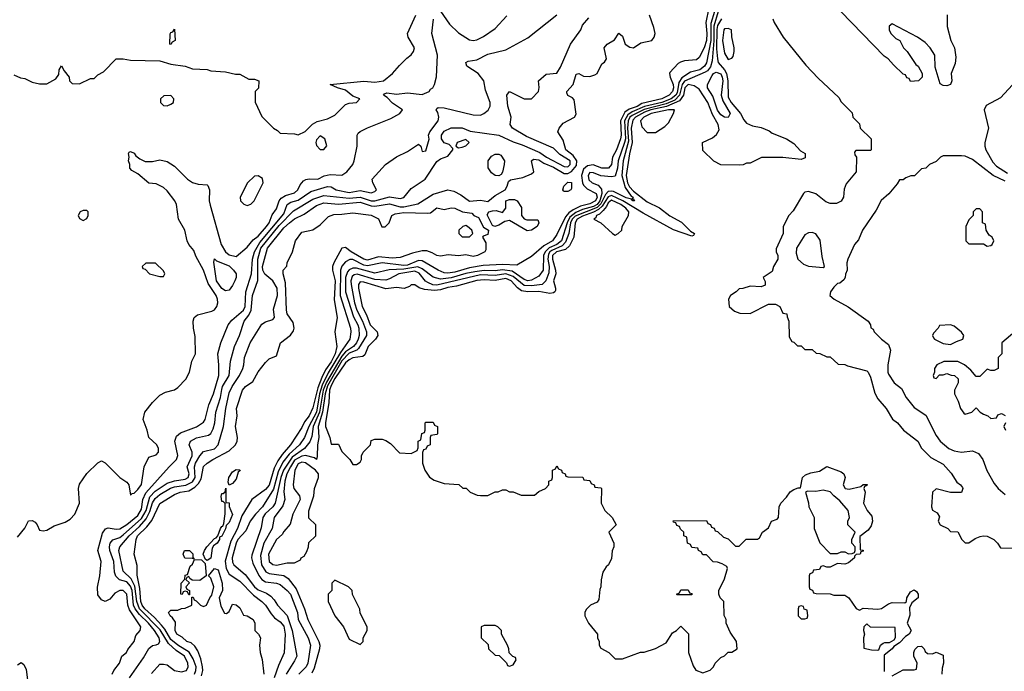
# Model space of a CAD drawing. Header units: inches. Extents: x 2380053 to 2584298, y 380219 to 546618.
# Tile 593 of 656: x 2512501 to 2517905, y 481246 to 484825. Entities that reach past the tile are written whole.
import ezdxf

# ---------------------------------------------------------------- set-up
doc = ezdxf.new("R2010")
doc.units = ezdxf.units.IN
doc.header["$MEASUREMENT"] = 0
doc.layers.add('C5418', color=7, linetype='Continuous')

msp = doc.modelspace()

# ---------------------------------------------------------------- linework, layer by layer
at = {"layer": 'C5418', "color": 2}
for points, elevation in [([(2513008.7, 481230), (2513018, 481250), (2513048.9, 481291.1), (2513062, 481330), (2513088, 481350), (2513094.6, 481365.4), (2513128.7, 481410), (2513138, 481442), (2513162.7, 481470), (2513167, 481490), (2513104.1, 481584.1), (2513094.5, 481610), (2513089.5, 481669.5), (2513070, 481689.3), (2513050, 481689.2), (2513024, 481676), (2512996.9, 481643.1), (2512970, 481628.7), (2512950, 481638), (2512930, 481666), (2512928.9, 481708.9), (2512942, 481770), (2512948.7, 481850), (2512929.3, 481910), (2512955.9, 482004.1), (2512972, 482028), (2512986, 482034), (2513030, 482027.4), (2513050, 482028.9), (2513090, 482052.9), (2513150, 482102), (2513170, 482136.3), (2513177.7, 482190), (2513194.3, 482225.7), (2513320.9, 482370), (2513362.7, 482410), (2513369.3, 482430.7), (2513352.6, 482510), (2513361.8, 482538.2), (2513384.2, 482555.8), (2513471, 482589), (2513510, 482614.8), (2513518.4, 482630), (2513539.6, 482710), (2513564.2, 482770), (2513594.3, 482870), (2513595.1, 482930), (2513589.4, 482990), (2513606, 483050), (2513646, 483150), (2513665.4, 483174.6), (2513730, 483228.8), (2513738.8, 483250), (2513742.3, 483330), (2513774, 483430), (2513779.8, 483510), (2513790.5, 483550), (2513818.5, 483601.5), (2513950, 483759.5), (2513969.8, 483810.2), (2513990, 483822), (2514030, 483833.6), (2514099, 483881), (2514190, 483908.9), (2514210, 483906.7), (2514238.8, 483890), (2514310, 483876.5), (2514370, 483887.7), (2514430, 483874.8), (2514450, 483881), (2514459, 483890), (2514439, 483930), (2514435.3, 483950), (2514508.7, 484030), (2514570, 484071.3), (2514630, 484101), (2514690, 484142), (2514702, 484130), (2514710, 484102), (2514730, 484104.7), (2514748.4, 484168.4), (2514744, 484190), (2514751.8, 484210), (2514798, 484270), (2514802, 484290), (2514796.1, 484316.1), (2514787, 484330), (2514790, 484338), (2514797.2, 484342.8), (2514830, 484341.1), (2514990, 484302.4), (2515030, 484300.7), (2515048.7, 484310), (2515072.1, 484327.9), (2515084, 484350), (2515082.7, 484370), (2515057.5, 484437.5), (2515049.3, 484490), (2515017.2, 484530), (2514955.3, 484570), (2514949.3, 484590.7), (2514962.7, 484597.3), (2515010, 484604.9), (2515070, 484634.9), (2515170, 484658.8), (2515290, 484724.7), (2515450, 484851)], 26), ([(2516283, 484890), (2516266.4, 484810), (2516272.3, 484750), (2516270.2, 484710.2), (2516257.4, 484670), (2516230, 484617.2), (2516214.9, 484605.1), (2516150, 484599.6), (2516128.1, 484591.9), (2516115.2, 484584.8), (2516070, 484535.3), (2516066.8, 484530), (2516070.8, 484510), (2516088.2, 484470), (2516090.1, 484450), (2516083.7, 484430), (2516066, 484410), (2516024.9, 484390), (2515915.5, 484364.5), (2515890, 484348.9), (2515845.5, 484334.5), (2515822.3, 484317.7), (2515798.8, 484270), (2515802.3, 484190), (2515799.3, 484170), (2515777.2, 484110), (2515755.3, 484070), (2515748.4, 484030), (2515733.4, 484010), (2515695.3, 484010), (2515648.7, 484028.7), (2515618.1, 484021.9), (2515596.3, 484003.7), (2515584.6, 483970), (2515589.4, 483929.4), (2515595.9, 483915.9), (2515615.8, 483895.8), (2515664.4, 483870), (2515671.3, 483850), (2515661.8, 483830), (2515630, 483813.8), (2515579.7, 483800.3), (2515538.5, 483781.5), (2515515.6, 483764.4), (2515496.9, 483743.1), (2515450, 483644.5), (2515424.9, 483610), (2515377.3, 483582.7), (2515310, 483524), (2515230, 483476.2), (2515150, 483481.1), (2515045.4, 483474.6), (2514970, 483462.4), (2514890, 483438.5), (2514850, 483433.3), (2514830, 483435.6), (2514797, 483450), (2514710, 483500.4), (2514690, 483502.2), (2514630, 483477.4), (2514610, 483474.4), (2514490, 483488.9), (2514410, 483473.3), (2514390, 483477.3), (2514330, 483507.6), (2514312.8, 483507.3), (2514290, 483495.6), (2514270, 483472), (2514261.8, 483450), (2514260.9, 483310), (2514317, 483130), (2514319.5, 483110), (2514313.4, 483070), (2514262.6, 482997.4), (2514195.1, 482884.9), (2514161.8, 482818.2), (2514147.4, 482770), (2514130.1, 482669.9), (2514088.6, 482591.4), (2514065.2, 482530), (2514037.6, 482490), (2513980.4, 482439.6), (2513945.9, 482394.1), (2513918.9, 482341.1), (2513893.8, 482246.2), (2513833.1, 482150), (2513796, 482110), (2513766.7, 482070), (2513741.5, 482018.5), (2513699, 481970), (2513688.4, 481950), (2513668, 481870), (2513670, 481844.7), (2513676.3, 481830), (2513738.6, 481778.6), (2513790, 481710.4), (2513810, 481693.7), (2513854.9, 481674.9), (2513879.3, 481659.3), (2513898.7, 481638.7), (2513916, 481610), (2513970, 481553.4), (2513997.3, 481470), (2514021.6, 481330), (2514010, 481304), (2513963, 481230)], 18), ([(2516314.1, 484870), (2516294.9, 484805.1), (2516294.7, 484710), (2516270, 484588.2), (2516259.3, 484570), (2516233.8, 484550), (2516183, 484537), (2516134.4, 484505.6), (2516119.1, 484480.9), (2516110, 484423.5), (2516102, 484410), (2516077.1, 484390), (2516025.7, 484370), (2515930, 484348.1), (2515861.7, 484318.3), (2515838.3, 484301.7), (2515820.8, 484270), (2515825.1, 484170), (2515821.2, 484150), (2515786.3, 484050), (2515782.7, 484010), (2515770, 483966.6), (2515750, 483961.3), (2515690, 483966.9), (2515650, 483984.7), (2515630, 483985.1), (2515620.3, 483970), (2515625, 483945), (2515643, 483930), (2515675.4, 483915.4), (2515695.1, 483895.1), (2515696.8, 483870), (2515684.3, 483830), (2515669.8, 483809.8), (2515650, 483799.1), (2515590, 483782.4), (2515553.3, 483766.7), (2515520.3, 483739.7), (2515505, 483710), (2515473.8, 483610), (2515448.9, 483590), (2515407.7, 483572.3), (2515384.2, 483550), (2515376.8, 483530), (2515374.2, 483450), (2515350, 483416.9), (2515310, 483394), (2515290, 483391), (2515270, 483397.8), (2515204, 483444), (2515150, 483451.9), (2515110, 483444.9), (2515050, 483447.2), (2514999.1, 483440.9), (2514950, 483431.1), (2514870, 483406.5), (2514810, 483400.7), (2514770, 483411.2), (2514710, 483456.5), (2514687.1, 483467.2), (2514610, 483455.6), (2514529.3, 483450.7), (2514450, 483433.5), (2514350, 483459.8), (2514330, 483460.8), (2514310, 483450.9), (2514300.4, 483439.6), (2514288.8, 483410), (2514290.2, 483330.2), (2514333.9, 483193.9), (2514357.5, 483150), (2514362.9, 483130), (2514364.5, 483090), (2514359.7, 483070), (2514350, 483049.8), (2514332.4, 483030), (2514290, 483001.7), (2514270, 482977.2), (2514185, 482835), (2514165.9, 482790), (2514146.4, 482670), (2514112.6, 482590), (2514104, 482536), (2514093.8, 482506.1), (2514064.9, 482470), (2513996.9, 482423.1), (2513948.8, 482350), (2513933.8, 482310), (2513903.6, 482170), (2513890.1, 482149.9), (2513848.2, 482111.8), (2513835.3, 482090), (2513825.7, 482034.3), (2513775.4, 481884.6), (2513773.1, 481870), (2513779.9, 481839.9), (2513812.8, 481772.8), (2513830.2, 481750.2), (2513850, 481738.3), (2513910, 481730.3), (2513930, 481723.1), (2513970, 481690.4), (2513986.7, 481670), (2514026.3, 481570), (2514030.3, 481530), (2514084.2, 481430), (2514097.4, 481390), (2514082.3, 481290), (2514074.3, 481270), (2514033.1, 481230)], 22), ([(2516334.1, 484870), (2516311, 484790), (2516311.2, 484708.8), (2516300.8, 484599.2), (2516293.2, 484566.8), (2516275.6, 484544.4), (2516263, 484537), (2516150, 484488.3), (2516137.1, 484470), (2516122.6, 484410), (2516096.3, 484383.7), (2516050, 484362.9), (2515927.7, 484332.3), (2515861.6, 484298.4), (2515850.1, 484290), (2515840.4, 484270), (2515837, 484230), (2515842.4, 484157.6), (2515813.5, 484050), (2515805.3, 483970), (2515823.2, 483903.2), (2515856.4, 483856.4), (2515868, 483850), (2515862, 483842), (2515870, 483842), (2515876, 483830), (2515867, 483830), (2515859.7, 483839.7), (2515830, 483846.9), (2515760.7, 483880.7), (2515750, 483884.1), (2515730, 483881), (2515715.4, 483864.6), (2515690, 483813.5), (2515670, 483794.2), (2515550, 483746.5), (2515533.5, 483730), (2515524.7, 483710), (2515515.7, 483650), (2515497.3, 483602.7), (2515477.6, 483582.4), (2515421.7, 483558.3), (2515410.1, 483550), (2515403.3, 483536.7), (2515400.1, 483510), (2515407.5, 483470), (2515405.5, 483434.5), (2515388.5, 483391.5), (2515369.2, 483370.8), (2515310, 483362.8), (2515270, 483365.9), (2515210, 483414.4), (2515170, 483429.9), (2515110, 483420.2), (2515030, 483423), (2514790, 483367.2), (2514769.3, 483369.3), (2514741.1, 483381.1), (2514729.2, 483389.2), (2514692.8, 483432.8), (2514670, 483443.4), (2514581.6, 483430), (2514530, 483401), (2514510, 483395.3), (2514450, 483398.3), (2514353.2, 483426.8), (2514336.8, 483423.2), (2514325.5, 483414.5), (2514318.5, 483390), (2514320.2, 483370), (2514339.4, 483270), (2514351, 483230), (2514383, 483170), (2514403.9, 483110), (2514405, 483090), (2514361.5, 483018.5), (2514350.7, 483009.3), (2514310, 482992.9), (2514270, 482950.5), (2514190, 482814.5), (2514177.3, 482770), (2514163.3, 482670), (2514139.4, 482590), (2514142.2, 482530), (2514135.3, 482490), (2514134.4, 482425.6), (2514130.4, 482410), (2514118.6, 482418.6), (2514070.7, 482430.7), (2514050, 482428.4), (2514010, 482406.2), (2513986.8, 482370), (2513967.2, 482330), (2513956, 482290), (2513951.6, 482231.5), (2513955.6, 482190), (2513945.4, 482154.6), (2513898.4, 482090), (2513887.6, 482030), (2513841.3, 481950), (2513822.8, 481882.8), (2513829.2, 481830), (2513852.7, 481792.7), (2513870, 481782.4), (2513951.8, 481771.8), (2513975.4, 481755.4), (2514018.3, 481698.3), (2514064.7, 481590), (2514083.2, 481530), (2514143.2, 481410), (2514147.9, 481390), (2514146.5, 481370), (2514116.6, 481263.4), (2514104, 481236)], 26), ([(2514810, 484872), (2514860.7, 484800.7), (2514910, 484753.4), (2514970, 484714), (2514990, 484710.7), (2515010, 484714), (2515047.2, 484732.8), (2515110, 484777.3), (2515174.2, 484845.8)], 30), ([(2517591.1, 484851.1), (2517591.6, 484788.4), (2517611, 484710), (2517631, 484670), (2517638.5, 484618.5), (2517635.2, 484584.8), (2517613.4, 484530), (2517617.3, 484490), (2517610, 484468.7), (2517590, 484461.2), (2517570, 484464), (2517553.6, 484473.6), (2517525.2, 484565.2), (2517522.7, 484630), (2517497, 484670), (2517470, 484699.3), (2517428.7, 484730), (2517290, 484802), (2517272, 484790), (2517272, 484770), (2517282, 484750), (2517310, 484722), (2517330.9, 484710.9), (2517352, 484670), (2517370.9, 484650.9), (2517419.6, 484579.6), (2517432, 484570), (2517454, 484530), (2517454, 484510), (2517434, 484490), (2517390, 484486), (2517382, 484502), (2517370, 484506), (2517362, 484522), (2517350, 484526), (2517296.4, 484576.4), (2517268, 484610), (2517245.6, 484625.6), (2517008, 484870)], 34), ([(2512470, 484522), (2512506, 484506), (2512530, 484502), (2512570, 484482), (2512610, 484472), (2512650, 484472), (2512700.4, 484499.6), (2512716.4, 484523.6), (2512718, 484550), (2512730, 484572), (2512744.7, 484544.7), (2512772, 484510), (2512774, 484490), (2512790, 484474), (2512830, 484472), (2512890, 484502), (2512910, 484502), (2512930, 484522), (2512960.4, 484539.6), (2513030, 484611), (2513069.2, 484610.8), (2513110, 484602.8), (2513270, 484598.8), (2513330, 484581), (2513410, 484570.8), (2513450, 484556), (2513530.7, 484550.7), (2513550, 484544.7), (2513630, 484538.8), (2513686.4, 484526.4), (2513710, 484526), (2513758, 484498), (2513790, 484498), (2513814, 484490), (2513811.6, 484448.4), (2513794, 484430), (2513792.7, 484372.7), (2513830, 484294), (2513894, 484230), (2513916.9, 484216.9), (2513930, 484202), (2514010, 484198), (2514030, 484192), (2514068.4, 484211.6), (2514108.9, 484251.1), (2514134.6, 484265.4), (2514190, 484280.7), (2514230, 484300.7), (2514290, 484358.8), (2514310, 484366.8), (2514348.9, 484371.1), (2514368, 484390), (2514330, 484405.2), (2514290, 484438), (2514246, 484450), (2514206, 484470), (2514390, 484487.2), (2514450, 484482.4), (2514498, 484490), (2514548, 484530), (2514585.6, 484574.4), (2514625.6, 484614.4), (2514650, 484632), (2514662, 484650), (2514668.7, 484670), (2514634, 484730), (2514629, 484750), (2514676, 484850)], 34), ([(2512490, 481982), (2512530, 482032), (2512550, 482072), (2512570, 482074), (2512585.4, 482065.4), (2512598, 482050), (2512610, 482022), (2512630, 482018), (2512650, 482022), (2512690, 482044.7), (2512750, 482064.7), (2512778.6, 482081.4), (2512804, 482110), (2512829, 482170), (2512824, 482250), (2512830, 482274), (2512870, 482332), (2512930, 482392), (2512950, 482402), (2512970, 482392), (2513051.3, 482310), (2513090, 482284.7), (2513101, 482270), (2513110, 482214), (2513118, 482222), (2513130, 482224.7), (2513150, 482244), (2513170, 482272), (2513185.2, 482370), (2513210, 482422), (2513250, 482436), (2513264, 482450), (2513264, 482470), (2513254, 482490), (2513209.4, 482529.4), (2513201.2, 482570), (2513179, 482630), (2513189, 482670), (2513230, 482722), (2513270, 482762), (2513301.2, 482778.8), (2513350, 482791.3), (2513370, 482804.7), (2513414, 482850), (2513433.2, 482890), (2513446, 482950), (2513466.6, 482990), (2513465.2, 483085.2), (2513455.3, 483130), (2513454, 483170), (2513459, 483190), (2513476.5, 483203.5), (2513556.3, 483223.7), (2513570, 483230.8), (2513583.7, 483250), (2513589.5, 483270.5), (2513587.3, 483290), (2513578.7, 483310), (2513536.5, 483376.5), (2513509.7, 483449.7), (2513467.1, 483527.1), (2513457.5, 483557.5), (2513429.7, 483589.7), (2513419.6, 483610), (2513407, 483670), (2513372.7, 483730), (2513362.7, 483810), (2513352.7, 483830), (2513310, 483885.2), (2513290, 483902.7), (2513250, 483924), (2513210, 483928), (2513150, 483979), (2513116.4, 483996.4), (2513106, 484010), (2513106, 484030), (2513098, 484050), (2513102, 484070), (2513098, 484090), (2513102, 484098), (2513110, 484102), (2513130, 484092), (2513138, 484078), (2513160.7, 484060.7), (2513190, 484046.8), (2513230, 484046.8), (2513270, 484054.8), (2513310, 484046), (2513350, 484021), (2513422.8, 483950), (2513450, 483930.6), (2513480.9, 483920.9), (2513530, 483918.8), (2513534.6, 483914.6), (2513543, 483890), (2513541.6, 483830), (2513546.2, 483806.2), (2513606.4, 483590), (2513630, 483550.8), (2513650, 483534), (2513690, 483524.7), (2513750, 483576), (2513783.5, 483616.5), (2513810, 483635.3), (2513856.4, 483690), (2513869.7, 483710), (2513887.2, 483752.8), (2513910, 483786.8), (2513924.7, 483830), (2513935.8, 483844.2), (2513960.5, 483859.5), (2514010, 483874.9), (2514027, 483890), (2514041.2, 483918.8), (2514059.5, 483940.5), (2514071.9, 483948.1), (2514090, 483950.7), (2514138, 483950), (2514172.6, 483967.4), (2514205.3, 483974.7), (2514270, 483970.7), (2514297.2, 483990), (2514329, 484030), (2514337.2, 484050), (2514354, 484130), (2514354, 484190), (2514359, 484201), (2514370, 484211.3), (2514410, 484231), (2514537.5, 484282.5), (2514588, 484310), (2514602, 484330), (2514546.9, 484366.9), (2514517.4, 484397.4), (2514497.2, 484410), (2514502.5, 484417.5), (2514516.5, 484423.5), (2514570, 484416.9), (2514630, 484423.1), (2514710, 484414.8), (2514748, 484430), (2514756.4, 484443.6), (2514768.4, 484451.6), (2514778, 484470), (2514788.4, 484511.6), (2514795.1, 484630), (2514762.7, 484750), (2514772.5, 484827.5)], 30), ([(2513103.5, 481210), (2513180.1, 481319.9), (2513210, 481370.7), (2513230, 481387.7), (2513250, 481390.6), (2513262.5, 481397.5), (2513271.1, 481410), (2513266.3, 481430), (2513242, 481470), (2513208.7, 481510), (2513158, 481558), (2513135, 481590), (2513126.7, 481610), (2513117.7, 481690), (2513110, 481714.5), (2513090, 481736.8), (2513049, 481749), (2513028.2, 481768.2), (2513022, 481790), (2513018.2, 481850), (2512996.1, 481910), (2512993.3, 481930), (2512997.7, 481950), (2513011.9, 481968.1), (2513050, 481980.7), (2513070, 481995.2), (2513170, 482085.4), (2513194.9, 482130), (2513215.2, 482204.8), (2513244.4, 482235.6), (2513310, 482280.2), (2513350, 482292.7), (2513410, 482302), (2513425.1, 482310), (2513430.8, 482330), (2513419.7, 482370), (2513447.2, 482430), (2513448.2, 482450), (2513432, 482490), (2513436.2, 482503.8), (2513439.3, 482510), (2513472.3, 482527.7), (2513536.6, 482543.4), (2513550, 482553), (2513563, 482577), (2513572.2, 482610), (2513578.2, 482670), (2513603.5, 482750), (2513610, 482794), (2513615, 482810), (2513651.1, 482870), (2513657.4, 482950), (2513680.5, 483030), (2513707.8, 483090), (2513733.3, 483170), (2513758, 483202), (2513772.1, 483230), (2513778.9, 483310), (2513807.6, 483392.4), (2513807.9, 483510), (2513825.4, 483570), (2513924.6, 483695.4), (2514003.9, 483776.1), (2514110, 483840.2), (2514170, 483860.2), (2514310, 483844.2), (2514370, 483849.5), (2514430, 483831), (2514450, 483829.4), (2514530, 483851.4), (2514590, 483842.6), (2514610, 483848.4), (2514650, 483898), (2514726.6, 483950), (2514790, 484046), (2514810, 484061), (2514850, 484076), (2514878, 484110), (2514878, 484118), (2514859, 484139), (2514830, 484148.7), (2514816, 484170), (2514816, 484190), (2514830, 484213.4), (2514870, 484230.6), (2514930, 484230.6), (2514973.7, 484213.7), (2515131.3, 484191.3), (2515210, 484153.4), (2515258.2, 484138.2), (2515354.9, 484094.9), (2515392.2, 484070), (2515490, 484018.5), (2515510, 484016.5), (2515522.6, 484030), (2515523.1, 484050), (2515465, 484085), (2515430, 484119.7), (2515282.7, 484182.7), (2515206, 484230), (2515193.2, 484250), (2515199.3, 484290), (2515179.5, 484350), (2515175.3, 484410), (2515190, 484430.8), (2515270, 484391), (2515310, 484391.3), (2515349, 484430), (2515352.5, 484452.5), (2515348.7, 484490), (2515390, 484526), (2515450, 484532), (2515470, 484564.7), (2515523.6, 484690), (2515580.9, 484770), (2515590, 484794.8), (2515624.4, 484835.6)], 22), ([(2513225.2, 481234.8), (2513270, 481284.7), (2513290, 481286), (2513310, 481281), (2513350.5, 481250.5), (2513390, 481243), (2513416, 481250), (2513426.6, 481270), (2513423.6, 481290), (2513406.3, 481330), (2513360.7, 481360.7), (2513318.5, 481398.5), (2513273, 481473), (2513158.4, 481590), (2513143.9, 481630), (2513133.7, 481713.7), (2513113.5, 481753.5), (2513070, 481796), (2513045.4, 481910), (2513051.5, 481930), (2513102, 481990), (2513158.4, 482041.6), (2513196, 482084), (2513215.8, 482124.2), (2513230, 482172.2), (2513244, 482196), (2513270, 482217.8), (2513328.1, 482251.9), (2513350, 482260.2), (2513412.2, 482267.8), (2513450, 482286.5), (2513464.7, 482310), (2513461.5, 482370), (2513466.2, 482390), (2513490, 482430.4), (2513510, 482453), (2513570, 482467.9), (2513591.1, 482490), (2513619.7, 482590), (2513632.6, 482690), (2513650, 482774.8), (2513666.9, 482810), (2513708.2, 482870), (2513725.6, 482910), (2513732, 482930), (2513735.1, 482970), (2513766, 483050), (2513830, 483152), (2513850, 483166), (2513890, 483178), (2513899, 483190), (2513894.8, 483234.8), (2513915.8, 483310), (2513915, 483350), (2513891.1, 483391.1), (2513847.2, 483427.2), (2513835.8, 483450), (2513834.2, 483470), (2513861.1, 483570), (2513950, 483681.7), (2513981.1, 483710), (2514010, 483731.4), (2514063.3, 483756.7), (2514130, 483803.7), (2514170, 483819), (2514250, 483812.2), (2514370, 483822.7), (2514430, 483803.2), (2514450, 483800.9), (2514530, 483813.8), (2514590, 483798), (2514610, 483797.1), (2514685.9, 483814.1), (2514770, 483867), (2514850, 483891), (2514883, 483883), (2514922.6, 483862.6), (2514970, 483829), (2515030, 483833.4), (2515070, 483825.8), (2515110, 483860.2), (2515165.6, 483890), (2515176.9, 483910), (2515183.6, 483936.4), (2515194.2, 483945.8), (2515262, 483958), (2515310, 483978), (2515322, 483990), (2515309.2, 484050), (2515321.6, 484058.4), (2515350, 484055.2), (2515377.6, 484037.6), (2515430, 484015.6), (2515490, 483979.7), (2515510, 483980.9), (2515530, 483991.8), (2515556.4, 484023.6), (2515558.6, 484050), (2515538.6, 484078.6), (2515497.7, 484110), (2515483.5, 484163.5), (2515454, 484210), (2515462, 484230), (2515483.7, 484256.3), (2515546, 484290), (2515554.6, 484305.4), (2515544.7, 484384.7), (2515535.5, 484395.5), (2515508.7, 484408.7), (2515504, 484424), (2515504, 484430), (2515539.5, 484470), (2515554.6, 484525.4), (2515570, 484530.5), (2515595.5, 484515.5), (2515630, 484513), (2515658.3, 484521.7), (2515669.6, 484530.4), (2515696.5, 484583.5), (2515710, 484592), (2515722, 484610), (2515709.6, 484670.4), (2515725.2, 484690), (2515765.6, 484714.4), (2515790, 484752), (2515810, 484734), (2515824.7, 484690), (2515850, 484674.8), (2515870, 484670.8), (2515910, 484698.8), (2515970, 484711.3), (2515984, 484730), (2515989, 484750), (2515982, 484782), (2515957.2, 484850)], 18), ([(2516352.3, 484830), (2516330, 484792.8), (2516328, 484772), (2516325.7, 484665.7), (2516330.1, 484610.2), (2516334.7, 484590), (2516369.6, 484549.6), (2516380.1, 484530), (2516386.9, 484490), (2516390, 484398.8), (2516406.5, 484370), (2516457.6, 484310), (2516475.3, 484275.3), (2516490, 484257.3), (2516522, 484242), (2516570, 484233.4), (2516614.4, 484214.4), (2516630, 484202.8), (2516710, 484171), (2516750, 484144.7), (2516785.4, 484105.4), (2516812, 484090), (2516812.7, 484067.3), (2516790, 484058), (2516690, 484069), (2516571.6, 484068.4), (2516510, 484038), (2516490, 484038), (2516471.6, 484028.4), (2516450, 484026), (2516350, 484028), (2516310, 484048), (2516250, 484106), (2516248, 484150), (2516303.1, 484176.9), (2516324.7, 484195.3), (2516339.5, 484220.5), (2516335.1, 484250), (2516303.8, 484303.8), (2516277.2, 484370), (2516230, 484443), (2516202.7, 484462.7), (2516170, 484468.8), (2516152.1, 484450), (2516143.4, 484410), (2516121.4, 484378.6), (2516051.3, 484348.7), (2515964.9, 484330), (2515930, 484317), (2515880.6, 484290), (2515866.8, 484273.2), (2515856.6, 484230), (2515862.7, 484150), (2515847.8, 484087.8), (2515830.2, 483969.8), (2515837, 483930), (2515847.8, 483907.8), (2515870, 483884), (2515945.3, 483825.3), (2516012, 483792), (2516070, 483747), (2516132.4, 483712.4), (2516183.4, 483663.4), (2516204.7, 483650), (2516199.8, 483640.2), (2516190, 483635.3), (2516090, 483671.2), (2515922.2, 483762.2), (2515810.7, 483830.7), (2515750, 483859.1), (2515730, 483853.1), (2515698.6, 483801.5), (2515677.8, 483782.2), (2515650, 483767.6), (2515590, 483746.9), (2515560.7, 483730), (2515548.8, 483710), (2515542.8, 483630), (2515517.7, 483582.3), (2515497, 483563), (2515447.6, 483550), (2515424.8, 483530), (2515424.8, 483510), (2515442.4, 483450), (2515442.8, 483430), (2515430.4, 483390), (2515442.4, 483350), (2515441.4, 483338.6), (2515438.8, 483330), (2515430, 483324.5), (2515410, 483320.5), (2515350, 483332.9), (2515290, 483330.8), (2515255.5, 483335.5), (2515232.7, 483352.7), (2515198, 483390), (2515170, 483403.5), (2515110, 483393.4), (2515050, 483396.5), (2515010, 483392.1), (2514898.5, 483361.5), (2514850, 483353.6), (2514810, 483341.1), (2514778.2, 483338.2), (2514723.1, 483343.1), (2514693.1, 483353.1), (2514670, 483368.7), (2514650, 483368), (2514641, 483359), (2514610.5, 483349.5), (2514570, 483354), (2514510, 483346.3), (2514390, 483384), (2514370, 483384.5), (2514361.1, 483370), (2514360.8, 483350), (2514380.9, 483250), (2514404.5, 483204.4), (2514423.9, 483150), (2514462.4, 483110), (2514466, 483090), (2514453.4, 483070), (2514414, 483030), (2514396, 482984), (2514384.2, 482975.8), (2514330, 482968), (2514310, 482957.7), (2514290, 482939.7), (2514230, 482854), (2514210, 482816), (2514201.9, 482790), (2514197.2, 482722.8), (2514178.7, 482610), (2514179.5, 482590), (2514202.8, 482530), (2514210, 482494), (2514250, 482494), (2514270, 482454), (2514314, 482410), (2514330, 482382), (2514350, 482382), (2514370, 482394), (2514378, 482410), (2514378, 482430), (2514386, 482450), (2514426, 482490), (2514430, 482514), (2514450, 482522), (2514490, 482522), (2514510, 482514), (2514536.9, 482496.9), (2514586, 482446), (2514650, 482442), (2514682, 482458), (2514687.3, 482472.7), (2514688, 482510), (2514702, 482518), (2514708.4, 482551.6), (2514722, 482558), (2514726, 482570), (2514726, 482610), (2514730, 482614), (2514770, 482614), (2514778, 482598), (2514794, 482590), (2514794, 482550), (2514790, 482546), (2514758, 482542), (2514754, 482530), (2514754, 482490), (2514738, 482482), (2514730, 482466), (2514718, 482462), (2514712.7, 482447.3), (2514712, 482390), (2514724.7, 482350), (2514750, 482312), (2514775.3, 482295.3), (2514830, 482278), (2514911.6, 482271.6), (2514932.7, 482252.7), (2514951.6, 482251.6), (2514974, 482230), (2515012.7, 482212.7), (2515030, 482212), (2515070, 482212), (2515110, 482232), (2515127.3, 482232.7), (2515150, 482242), (2515170, 482242), (2515190, 482232), (2515210, 482232), (2515252.7, 482212.7), (2515327.3, 482212.7), (2515350, 482234), (2515386, 482250), (2515406, 482270), (2515406, 482290), (2515422, 482298), (2515426, 482310), (2515426, 482350), (2515442, 482358), (2515450, 482374), (2515458, 482358), (2515474, 482350), (2515478, 482338), (2515494, 482330), (2515498, 482318), (2515510, 482314), (2515592, 482312), (2515598, 482298), (2515630, 482294), (2515638, 482278), (2515654, 482270), (2515658, 482258), (2515690, 482254), (2515694, 482250), (2515692, 482170), (2515712, 482130), (2515752, 482090), (2515774, 482050), (2515734, 482010), (2515762, 481950), (2515762, 481930), (2515752.7, 481907.3), (2515750, 481866), (2515732, 481830), (2515719.6, 481820.4), (2515702, 481790), (2515691.6, 481748.4), (2515691.3, 481710), (2515685.4, 481694.6), (2515679.6, 481640.4), (2515670, 481626), (2515634, 481610), (2515610, 481586), (2515602, 481570), (2515602, 481550), (2515622, 481510), (2515672, 481450), (2515672, 481430), (2515682, 481410), (2515682, 481390), (2515690, 481374), (2515734, 481350), (2515770, 481314), (2515810, 481314), (2515908.9, 481351.1), (2515928.4, 481351.6), (2515990, 481371.3), (2516050, 481402), (2516083.1, 481456.9), (2516106, 481470), (2516130, 481494), (2516171.6, 481451.6), (2516171.3, 481350), (2516196.9, 481276.9), (2516211.6, 481251.6), (2516250, 481238), (2516290, 481252), (2516308.9, 481271.1), (2516318, 481290), (2516350, 481322), (2516370, 481332), (2516390, 481352), (2516410, 481352), (2516438, 481370), (2516435.3, 481410), (2516400.2, 481460.2), (2516378, 481510), (2516378, 481530), (2516367.3, 481552.7), (2516366, 481630), (2516346, 481650), (2516338, 481670), (2516338, 481690), (2516370, 481754), (2516386, 481810), (2516382, 481822), (2516356.4, 481836.4), (2516330, 481846), (2516307.3, 481847.3), (2516270, 481886), (2516250, 481886), (2516242, 481902), (2516226, 481910), (2516222, 481922), (2516190, 481926), (2516182, 481942), (2516166, 481950), (2516162, 481982), (2516146, 481990), (2516146, 482010), (2516127.3, 482027.3), (2516122, 482042), (2516107.3, 482047.3), (2516102, 482062), (2516090, 482066), (2516087.3, 482072.7), (2516270, 482074), (2516278, 482058), (2516292.7, 482052.7), (2516298, 482038), (2516312.7, 482032.7), (2516318, 482018), (2516330, 482014), (2516363.6, 481983.6), (2516390, 481974), (2516430, 481934), (2516450, 481934), (2516489, 481971), (2516550, 481972), (2516560.4, 481979.6), (2516578, 482010), (2516610, 482034), (2516628, 482070), (2516658, 482082), (2516666, 482090), (2516668.7, 482150), (2516678, 482170), (2516710, 482202), (2516730, 482232), (2516750, 482244.7), (2516774, 482254), (2516786, 482254), (2516798, 482310), (2516814.6, 482325.4), (2516843.1, 482336.9), (2516890, 482346), (2516930, 482371.3), (2517010, 482341), (2517024.7, 482330), (2517031.1, 482311.1), (2517021, 482270), (2517031, 482251), (2517052.9, 482247.1), (2517118, 482262), (2517130, 482272), (2517152.7, 482272.7), (2517150, 482266), (2517138, 482262), (2517134, 482250), (2517142, 482230), (2517132, 482170), (2517152, 482130), (2517178, 482098), (2517182, 482070), (2517174.4, 482045.6), (2517158, 482022), (2517112.7, 481987.3), (2517114, 481914), (2517130, 481912), (2517130, 481906), (2517118, 481902), (2517114, 481890), (2517092, 481888), (2517082, 481878), (2517082, 481870), (2517050, 481842), (2517030, 481835.3), (2516990, 481838), (2516950, 481818), (2516930, 481818), (2516910, 481826), (2516898, 481822), (2516890, 481806), (2516858, 481802), (2516852.7, 481787.3), (2516838, 481782), (2516834, 481770), (2516834, 481710), (2516838, 481698), (2516852, 481692), (2516858, 481678), (2516872.7, 481672.7), (2516948.4, 481671.6), (2516970, 481664.7), (2517030, 481664.7), (2517051.3, 481650), (2517091.6, 481591.6), (2517110, 481582), (2517130, 481592), (2517210, 481586.8), (2517230, 481590.8), (2517270, 481617.3), (2517290, 481624), (2517358, 481622), (2517368, 481630), (2517369, 481650), (2517390, 481682), (2517410, 481694), (2517423.6, 481683.6), (2517431.3, 481670), (2517432, 481650), (2517398, 481622), (2517384.7, 481595.3), (2517385.4, 481554.6), (2517372, 481510), (2517394, 481470), (2517382, 481450), (2517362.8, 481437.2), (2517330, 481402), (2517298, 481382), (2517290, 481368.7), (2517245.4, 481334.6), (2517245.4, 481245.4)], 30), ([(2516634, 484830), (2516642, 484810), (2516691.3, 484730), (2516815.3, 484575.3), (2516883.5, 484503.5), (2516996.9, 484396.9), (2517010, 484374), (2517070, 484314), (2517074, 484290), (2517110, 484254), (2517114, 484230), (2517174, 484170), (2517174, 484110), (2517170, 484106), (2517090, 484106), (2517082, 484098), (2517083.6, 484083.6), (2517094, 484070), (2517091.3, 483990), (2517036.9, 483923.1), (2517025.4, 483894.6), (2517022, 483850), (2517010, 483828), (2516983.6, 483816.4), (2516950, 483815.3), (2516925.2, 483825.2), (2516870, 483868.7), (2516830, 483882), (2516810, 483878), (2516802, 483870), (2516745.4, 483774.6), (2516722, 483750), (2516692, 483690), (2516692, 483650), (2516652.7, 483567.3), (2516652, 483550), (2516662, 483530), (2516662, 483510), (2516638, 483470), (2516630, 483442), (2516582, 483410), (2516592, 483388), (2516592.7, 483367.3), (2516570, 483358), (2516510, 483362), (2516470, 483348), (2516450, 483346), (2516434, 483330), (2516402, 483310), (2516392, 483290), (2516394, 483250), (2516423.6, 483223.6), (2516452.7, 483212.7), (2516510, 483212), (2516610, 483262), (2516650, 483262), (2516672, 483250), (2516690, 483214), (2516712, 483210), (2516712.7, 483192.7), (2516722, 483170), (2516723.6, 483083.6), (2516738, 483058), (2516750, 483054), (2516770, 483034), (2516790, 483034), (2516810, 483014), (2516850, 483014), (2516872.7, 482992.7), (2516891.6, 482991.6), (2516930, 482974), (2516950, 482974), (2516992.7, 482932.7), (2517030, 482932), (2517043.6, 482923.6), (2517150, 482896), (2517158, 482890), (2517170, 482862), (2517194, 482774), (2517210, 482742), (2517256, 482690), (2517290.9, 482630.9), (2517318, 482610), (2517351, 482570), (2517430, 482510.8), (2517450, 482471.3), (2517501.1, 482421.1), (2517570, 482384.7), (2517614, 482334), (2517644.9, 482284.9), (2517664.7, 482270), (2517675.3, 482255.3), (2517678, 482250), (2517670, 482228.7), (2517610, 482229), (2517530, 482248.7), (2517511.3, 482230), (2517504.7, 482150), (2517511.6, 482131.6), (2517536.9, 482116.9), (2517550, 482094), (2517542, 482070), (2517552, 482050), (2517594, 482030), (2517610, 482014), (2517650, 482012), (2517672, 481970), (2517690, 481952), (2517710, 481952), (2517744.7, 481975.3), (2517772.7, 481987.3), (2517789.3, 481990.7), (2517810, 481988), (2517846.8, 481970), (2517866.8, 481950), (2517883.6, 481923.6), (2517950, 481922)], 34), ([(2517950, 484468), (2517883.6, 484396.4), (2517805.4, 484354.6), (2517794, 484330), (2517818, 484230), (2517798.8, 484150), (2517797.3, 484130), (2517803, 484110), (2517841.7, 484041.7), (2517861.3, 484021.3), (2517922.5, 483982.5)], 38), ([(2517910, 483939), (2517844, 483970), (2517730, 484058), (2517690, 484075.1), (2517670, 484078), (2517570, 484078), (2517554, 484070), (2517530, 484046), (2517494, 484030), (2517474, 484010), (2517450, 484006), (2517411.6, 483968.4), (2517392.7, 483967.3), (2517363.6, 483956.4), (2517350, 483946), (2517330, 483946), (2517316.9, 483923.1), (2517270.7, 483869.3), (2517228.5, 483831.5), (2517201.6, 483778.4), (2517127.3, 483670), (2517104, 483616), (2517082.8, 483590), (2517046, 483510), (2517041, 483490), (2517042, 483450), (2517032.7, 483427.3), (2517031.6, 483408.4), (2517023.6, 483396.4), (2517002, 483378), (2516990, 483375.3), (2516970, 483355.3), (2516951.3, 483330), (2516947.3, 483310), (2516971.3, 483290), (2517048.5, 483248.5), (2517158, 483170), (2517171.3, 483150), (2517172, 483132), (2517184.7, 483124.7), (2517191.3, 483110), (2517231, 483070), (2517270, 483041), (2517280.5, 483010), (2517264.9, 482930), (2517264.9, 482890), (2517270, 482878), (2517300.7, 482830), (2517339.8, 482799.8), (2517366.8, 482750), (2517410, 482694.8), (2517473.7, 482653.7), (2517530, 482541), (2517553.4, 482510), (2517600.7, 482470), (2517630, 482456.4), (2517669.6, 482450.4), (2517730, 482457.3), (2517763, 482443), (2517787.7, 482410), (2517808.6, 482348.6), (2517850, 482278), (2517870.7, 482250.7), (2517910, 482218)], 38), ([(2513460.3, 481230), (2513468.1, 481250), (2513469, 481270), (2513453.8, 481313.8), (2513431, 481351), (2513369.5, 481389.5), (2513330, 481421), (2513297.8, 481477.8), (2513279.9, 481499.9), (2513241.7, 481541.7), (2513188.1, 481590), (2513173.8, 481610), (2513166.4, 481630), (2513160.6, 481700.6), (2513146.6, 481773.4), (2513146.8, 481826.8), (2513129.6, 481890.4), (2513140.7, 481970), (2513148.3, 481990), (2513199.5, 482040.5), (2513225.8, 482074.2), (2513270, 482167.3), (2513350, 482217.6), (2513382, 482230), (2513430, 482237.3), (2513463.2, 482256.8), (2513482.9, 482277.1), (2513496.9, 482303.1), (2513510, 482370.7), (2513529.3, 482390), (2513561.2, 482410), (2513650, 482457.6), (2513686, 482490), (2513694.3, 482510), (2513696.3, 482530), (2513685.6, 482590), (2513694.5, 482650), (2513692, 482690), (2513723.7, 482790), (2513741.2, 482810), (2513781.2, 482838.8), (2513810, 482891.3), (2513850, 482942), (2513870, 482962), (2513910, 482978), (2513933.2, 483050), (2513988.4, 483091.6), (2514004, 483116), (2514008, 483130), (2514002.8, 483162.8), (2513969.6, 483210), (2513965.1, 483230), (2513960.2, 483380.2), (2513948, 483430), (2513948, 483450), (2513968, 483472), (2513968.7, 483490), (2513999, 483550), (2514015.3, 483610), (2514050, 483658), (2514110, 483670.7), (2514150, 483698.8), (2514195.4, 483744.6), (2514224.4, 483755.6), (2514270, 483756.4), (2514330, 483764.9), (2514430, 483750.6), (2514470.6, 483730.6), (2514488.2, 483688.2), (2514507.9, 483687.9), (2514529.3, 483710), (2514544, 483750), (2514562, 483758), (2514610, 483765.4), (2514738, 483762), (2514755.1, 483764.9), (2514790.9, 483790.9), (2514830, 483782), (2514869.1, 483790.9), (2514890, 483790.8), (2514930.6, 483770.6), (2514982, 483762), (2514994, 483750), (2515019.1, 483739.1), (2515046, 483686), (2515074, 483670), (2515070, 483646), (2515044.7, 483635.3), (2515042, 483630), (2515059.6, 483599.6), (2515059.6, 483560.4), (2515054, 483550), (2515014, 483530), (2514990, 483525.2), (2514950, 483534), (2514908.9, 483528.9), (2514852.9, 483532.9), (2514810, 483526), (2514790, 483529.4), (2514764.9, 483544.9), (2514735.1, 483555.1), (2514710, 483556.2), (2514656.4, 483543.6), (2514590, 483519), (2514544.6, 483515.4), (2514470, 483522.8), (2514410, 483505), (2514389.7, 483510), (2514320.5, 483550), (2514290, 483573.3), (2514270, 483569.4), (2514224.9, 483490), (2514217.3, 483470), (2514218, 483450), (2514233.5, 483390), (2514227.1, 483287.1), (2514243.1, 483190), (2514230.3, 483110), (2514241.3, 483030), (2514231.7, 482990), (2514210, 482945.1), (2514178.8, 482901.2), (2514160, 482860), (2514136.9, 482803.1), (2514110, 482692.7), (2514090.2, 482650), (2514064.5, 482615.5), (2514050, 482584.5), (2513987.6, 482490), (2513942.2, 482437.8), (2513918.2, 482401.8), (2513898.3, 482361.6), (2513870, 482267.8), (2513850, 482244), (2513774.8, 482190), (2513720.4, 482099.6), (2513695.8, 482030), (2513659.7, 481960.3), (2513628.4, 481851.6), (2513634.7, 481810), (2513650, 481780.3), (2513710, 481740.9), (2513784, 481664), (2513830.4, 481630), (2513850.2, 481610.2), (2513881.5, 481561.5), (2513900.4, 481540.4), (2513930, 481518.4), (2513950, 481493.4), (2513957.6, 481450), (2513953.3, 481346.7), (2513921.4, 481278.6), (2513898.4, 481210)], 14), ([(2517962, 483110), (2517892, 483050), (2517891, 482990), (2517871.1, 482968.9), (2517871.3, 482908.7), (2517850, 482898), (2517830, 482898), (2517810, 482906), (2517770, 482866), (2517750, 482866), (2517720.4, 482900.4), (2517686, 482930), (2517650, 482948), (2517572.7, 482947.3), (2517534, 482930), (2517522, 482910), (2517522, 482890), (2517514, 482870), (2517518, 482858), (2517530, 482854), (2517550, 482874), (2517570, 482874), (2517590, 482882), (2517612.7, 482872.7), (2517631.6, 482871.6), (2517652, 482852), (2517651.3, 482830), (2517631.3, 482790), (2517631.3, 482770), (2517651.3, 482730), (2517664.7, 482690), (2517683.5, 482663.5), (2517690, 482658), (2517726, 482670), (2517750, 482694), (2517772, 482670), (2517790, 482658), (2517814, 482650), (2517830, 482634), (2517862, 482638), (2517870, 482654), (2517890, 482662), (2517910, 482652)], 42), ([(2517912, 482610), (2517902, 482590), (2517912, 482570)], 42), ([(2513499, 481221), (2513506.2, 481250), (2513504.2, 481270), (2513494.7, 481314.7), (2513478.9, 481358.9), (2513463.3, 481383.3), (2513442, 481402), (2513418, 481410), (2513393.2, 481433.2), (2513364, 481450), (2513355.3, 481470), (2513356.4, 481516.4), (2513340.4, 481540.4), (2513328, 481550), (2513318, 481570), (2513330, 481582), (2513370, 481582), (2513388.4, 481591.6), (2513410, 481592), (2513446, 481610), (2513446, 481654), (2513452.7, 481652.7), (2513458, 481638), (2513470, 481634), (2513494, 481610), (2513510, 481602), (2513526, 481610), (2513544, 481650), (2513555.5, 481664.5), (2513566.6, 481710), (2513550, 481758), (2513538, 481770), (2513570, 481811.3), (2513590, 481802.8), (2513613, 481730), (2513614, 481690), (2513596, 481650), (2513604.5, 481604.5), (2513626, 481566), (2513636.4, 481563.6), (2513650, 481574), (2513670, 481614), (2513690, 481612), (2513710, 481594), (2513730, 481554), (2513750, 481551.3), (2513782, 481530), (2513792, 481510), (2513792, 481470), (2513812, 481450), (2513822, 481430), (2513818, 481390), (2513821, 481350), (2513831.1, 481311.1), (2513842, 481230)], 10), ([(2517290, 481222), (2517350, 481254), (2517410, 481254), (2517422, 481258), (2517426, 481290), (2517408.7, 481328.7), (2517409, 481350), (2517414.6, 481365.4), (2517430, 481382), (2517450, 481384.7), (2517464.7, 481370), (2517470, 481354), (2517483.6, 481343.6), (2517510, 481342), (2517530, 481351.3), (2517570, 481334), (2517571.6, 481291.6), (2517563.6, 481263.6), (2517562, 481230)], 30), ([(2512490, 481282), (2512510, 481294), (2512523.6, 481283.6), (2512536.8, 481256.8), (2512547.3, 481170)], 26)]:
    msp.add_lwpolyline(points, dxfattribs=dict(at, elevation=elevation))
for points, elevation in [([(2513330, 484688), (2513326, 484690), (2513327.3, 484747.3), (2513330, 484754), (2513342, 484758), (2513350, 484774), (2513354, 484710), (2513338, 484702)], 34), ([(2516390, 484776), (2516370, 484774.5), (2516365.5, 484770), (2516358.4, 484710), (2516370, 484642), (2516390, 484606), (2516410, 484614), (2516416.4, 484623.6), (2516422, 484650), (2516422, 484670), (2516408.9, 484731.1), (2516408, 484770)], 34), ([(2516390, 484287.3), (2516370, 484289.6), (2516350, 484301.7), (2516330, 484328), (2516305.2, 484405.2), (2516275.4, 484450), (2516275.6, 484470), (2516301, 484519), (2516309.7, 484530.3), (2516323.8, 484536.2), (2516348.2, 484528.2), (2516357.1, 484510), (2516359.8, 484490), (2516350.2, 484410), (2516359.3, 484379.3), (2516399.5, 484310)], 26), ([(2513330, 484408), (2513292.7, 484407.3), (2513274, 484390), (2513274, 484370), (2513290, 484354), (2513310, 484352), (2513330, 484362), (2513346, 484370), (2513348, 484390)], 34), ([(2516095.3, 484330), (2516061, 484330), (2515966.4, 484310), (2515927.2, 484290), (2515908.8, 484270), (2515916, 484236), (2515944.7, 484204.7), (2515990, 484204.7), (2516042, 484238), (2516062, 484258), (2516089.4, 484310)], 34), ([(2514150, 484188), (2514130, 484166), (2514126, 484150), (2514130, 484134), (2514150, 484111.3), (2514170, 484112), (2514187.3, 484132.7), (2514175.3, 484170)], 34), ([(2514950, 484168), (2514902, 484150), (2514894, 484130), (2514910, 484122), (2514930, 484124.7), (2514950, 484132), (2514968, 484150)], 22), ([(2515130, 483967), (2515110, 483969.6), (2515090, 483984.5), (2515071.9, 484011.9), (2515072.3, 484050), (2515090, 484074.8), (2515110, 484086), (2515130, 484086), (2515141, 484081), (2515161, 484050), (2515160.7, 484030), (2515150, 483988), (2515144.5, 483975.5)], 18), ([(2513810, 483968), (2513790, 483966), (2513751.6, 483928.4), (2513712, 483850), (2513714, 483830), (2513731.6, 483811.6), (2513750, 483804.7), (2513770, 483812), (2513788, 483830), (2513838, 483930), (2513833.6, 483953.6)], 34), ([(2515490, 483881.2), (2515484.8, 483884.8), (2515481.2, 483890), (2515486.6, 483910), (2515510, 483932.7), (2515530, 483931), (2515530, 483898), (2515526, 483890), (2515510, 483882)], 14), ([(2515285.2, 483725.2), (2515345.4, 483725.4), (2515350.7, 483710), (2515342, 483690), (2515310, 483669.4), (2515286.3, 483666.3), (2515190, 483722.7), (2515163, 483717), (2515130, 483696), (2515108.4, 483688.4), (2515095.3, 483695.3), (2515066, 483754), (2515075.3, 483770), (2515095.9, 483775.9), (2515116.8, 483776.8), (2515150, 483766), (2515168.7, 483790), (2515168.7, 483830), (2515190, 483837.3), (2515217.3, 483837.3), (2515230.8, 483830.8), (2515254.4, 483794.4), (2515254.8, 483750), (2515270, 483731)], 14), ([(2515750, 483834), (2515730, 483819.1), (2515721.2, 483798.8), (2515703.6, 483776.4), (2515682.5, 483757.5), (2515666.7, 483750), (2515663, 483737), (2515651.3, 483730), (2515691.3, 483710), (2515754, 483650), (2515770, 483642), (2515786, 483650), (2515806, 483670), (2515808, 483690), (2515842, 483750), (2515843.7, 483770), (2515827.8, 483790), (2515801.1, 483810)], 34), ([(2512870, 483778), (2512850, 483778), (2512834, 483770), (2512822, 483750), (2512830, 483734), (2512850, 483722), (2512870, 483734), (2512878, 483750), (2512878, 483770)], 34), ([(2517770, 483786), (2517750, 483786), (2517734, 483770), (2517734, 483750), (2517710, 483726), (2517694, 483690), (2517694, 483610), (2517710, 483594), (2517790, 483594), (2517810, 483582), (2517830, 483584.7), (2517838, 483590), (2517848, 483610), (2517838, 483630), (2517822, 483642), (2517806, 483670), (2517802, 483702), (2517786, 483710), (2517786, 483770)], 42), ([(2514950, 483694), (2514934, 483690), (2514912, 483670), (2514912, 483650), (2514930, 483632), (2514970, 483632), (2514988, 483650), (2514982, 483670), (2514958, 483690)], 14), ([(2516850, 483656), (2516830, 483655.1), (2516810, 483642.7), (2516764.9, 483570), (2516763.4, 483543.4), (2516771, 483510), (2516802, 483482), (2516830, 483470.8), (2516910, 483464.7), (2516918, 483470), (2516904.7, 483524.7), (2516894.2, 483614.2), (2516870, 483649)], 38), ([(2513630, 483336.3), (2513610, 483348.2), (2513581.1, 483390), (2513567, 483493), (2513570, 483512), (2513581.4, 483501.4), (2513650, 483472.9), (2513674.9, 483450), (2513688.7, 483430), (2513688.8, 483410), (2513681.5, 483390), (2513670, 483365.1), (2513650, 483338.9)], 26), ([(2513247.3, 483487.3), (2513192.7, 483487.3), (2513174, 483470), (2513178, 483458), (2513190, 483454), (2513214, 483430), (2513270, 483414), (2513290, 483414), (2513298, 483430), (2513290, 483446)], 34), ([(2517610, 483148.7), (2517550, 483146), (2517542, 483130), (2517516.9, 483103.1), (2517511.3, 483090), (2517516.9, 483076.9), (2517522, 483070), (2517570, 483046.8), (2517610, 483041), (2517642, 483058), (2517678, 483070), (2517682, 483090), (2517669, 483109), (2517630, 483142)], 42), ([(2514050, 482394.8), (2514030, 482386), (2514012, 482350), (2514002.4, 482270), (2514006.4, 482250), (2514036, 482210), (2514041, 482190), (2514000.7, 482110), (2513985.4, 482054.6), (2513950, 482014), (2513942, 481998), (2513910, 481969.2), (2513867.6, 481890), (2513870.6, 481850), (2513890, 481833), (2513910, 481828.7), (2513970, 481841), (2514010, 481842), (2514042, 481858), (2514046, 481870), (2514062, 481878), (2514076.4, 481903.6), (2514086, 481930), (2514087.3, 481952.7), (2514126, 481990), (2514126, 482050), (2514088, 482088), (2514088.4, 482128.4), (2514115.3, 482210), (2514119, 482250), (2514141.2, 482310), (2514140.9, 482330), (2514124.5, 482350), (2514070, 482391.9)], 30), ([(2513650, 482268), (2513644.7, 482284.7), (2513649.3, 482310), (2513670, 482342), (2513690, 482354.8), (2513710, 482352), (2513711, 482349), (2513701, 482339), (2513690, 482302), (2513670, 482278)], 10), ([(2513530, 481855.3), (2513520.2, 481860.2), (2513509, 481890), (2513515.3, 481910), (2513528.7, 481930), (2513570, 481976), (2513580.4, 481979.6), (2513588.7, 481990), (2513604, 482030), (2513610, 482042), (2513616.4, 482043.6), (2513622, 482058), (2513629.4, 482110.6), (2513628.7, 482168.7), (2513618, 482178), (2513610, 482178), (2513606.3, 482206.3), (2513610, 482222), (2513618, 482222), (2513628.4, 482231.6), (2513632, 482252), (2513632.7, 482172.7), (2513650, 482171.3), (2513650.9, 482150.9), (2513670, 482108), (2513650, 482064), (2513633.7, 482046.3), (2513630, 482028), (2513610, 481988), (2513598, 481982), (2513598, 481970), (2513584.7, 481950), (2513565.4, 481934.6), (2513558, 481922), (2513550, 481868)], 10), ([(2516910, 482241.2), (2516870, 482233.2), (2516824.7, 482235.3), (2516814, 482230), (2516831.1, 482171.1), (2516832, 482150), (2516862, 482090), (2516862, 482030), (2516891.6, 481951.6), (2516950, 481894), (2516990, 481894), (2517010, 481902), (2517030, 481902), (2517050, 481892), (2517070, 481894), (2517082, 481898), (2517086, 481910), (2517086, 481930), (2517068, 481950), (2517068, 481970), (2517086, 482010), (2517046, 482050), (2517046, 482070), (2517055.3, 482090), (2517048, 482130), (2517002.5, 482182.5), (2516970, 482209.2), (2516950, 482232.7)], 30), ([(2513458, 481862), (2513450, 481866), (2513408, 481868), (2513398, 481890), (2513406, 481910), (2513434, 481910), (2513451.1, 481891.1), (2513452, 481872)], 10), ([(2513490, 481744), (2513447.3, 481747.3), (2513435.3, 481755.3), (2513430, 481766), (2513418, 481762), (2513414, 481750), (2513432.7, 481732.7), (2513414, 481710), (2513418, 481698), (2513434, 481690), (2513434, 481666), (2513430, 481666), (2513422, 481682), (2513410, 481686), (2513398, 481682), (2513392.7, 481667.3), (2513386, 481670), (2513388, 481730), (2513407.3, 481752.7), (2513410, 481774), (2513422, 481778), (2513436.4, 481823.6), (2513450, 481834), (2513460.4, 481859.6), (2513498.8, 481858.8), (2513518.8, 481838.8), (2513524.7, 481770)], 10), ([(2514230, 481746), (2514214, 481730), (2514214, 481690), (2514194, 481670), (2514194, 481630), (2514231.3, 481550), (2514278, 481490), (2514310, 481422), (2514370, 481394), (2514386, 481410), (2514386, 481430), (2514408, 481470), (2514408, 481490), (2514370, 481566), (2514368, 481588), (2514328.4, 481668.4), (2514326, 481690), (2514306, 481710)], 30), ([(2516110, 481666), (2516106, 481670), (2516122, 481678), (2516130, 481694), (2516170, 481694), (2516178, 481678), (2516190, 481674), (2516190, 481666)], 30), ([(2516790, 481606), (2516778, 481602), (2516774, 481590), (2516774, 481550), (2516790, 481534), (2516810, 481534), (2516822, 481538), (2516826, 481550), (2516822, 481582), (2516807.3, 481587.3), (2516802, 481602)], 30), ([(2517150, 481506), (2517134, 481490), (2517132, 481470), (2517138, 481450), (2517132, 481430), (2517134, 481374), (2517176.4, 481363.6), (2517210, 481362), (2517215.3, 481364.7), (2517226, 481390), (2517240.2, 481399.8), (2517250, 481404.7), (2517275.3, 481404.7), (2517300.4, 481419.6), (2517308.4, 481431.6), (2517306, 481486), (2517170, 481488)], 30), ([(2515110, 481498), (2515050, 481498), (2515034, 481490), (2515034, 481430), (2515072.7, 481392.7), (2515074, 481370), (2515110, 481334), (2515132.7, 481332.7), (2515172.7, 481292.7), (2515178, 481278), (2515190, 481274), (2515210, 481282), (2515226, 481310), (2515222, 481322), (2515207.3, 481327.3), (2515187.3, 481347.3), (2515186, 481370), (2515178, 481390), (2515146, 481450), (2515146, 481470), (2515126, 481490)], 30)]:
    msp.add_lwpolyline(points, close=True, dxfattribs=dict(at, elevation=elevation))

doc.saveas('drawing.dxf')
